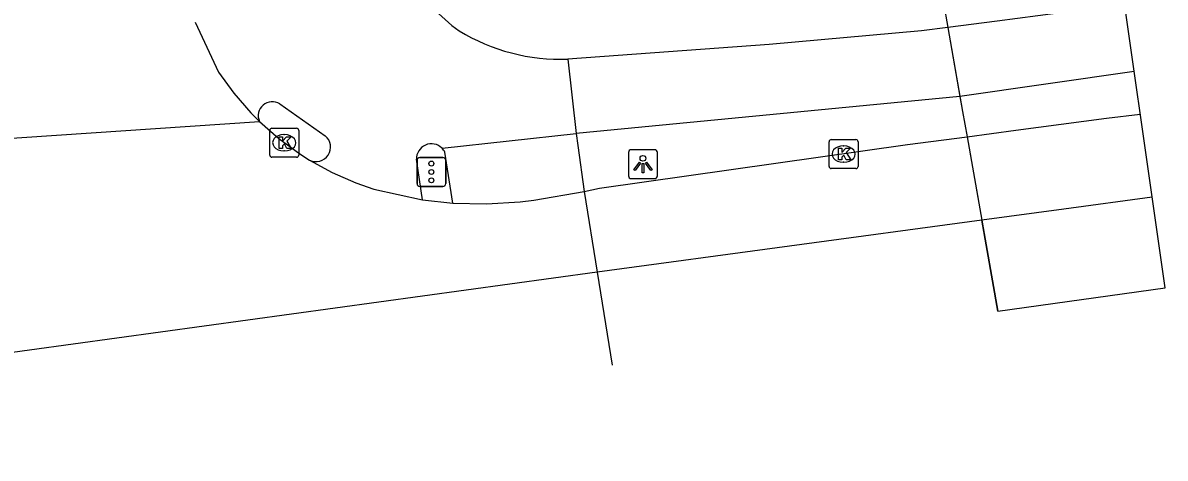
# Model space of a CAD drawing. Extents: x 157793 to 159380, y 380882 to 382313.
# Drawn here: x 159013.04 to 159052.5, y 381208.3 to 381223.35 of the extents above; entities that cross this region are included whole.
import ezdxf

# ---------------------------------------------------------------- set-up
doc = ezdxf.new("R2010")
doc.units = 0
for name, color, linetype in [('IMGEO_Dek', 7, 'Continuous'), ('IMGEO_Fietspad_gesloten', 7, 'Continuous'), ('IMGEO_Kolk', 7, 'Continuous'), ('IMGEO_Lichtpunt', 7, 'Continuous'), ('IMGEO_Rijbaan_lokaal_gesloten', 7, 'Continuous'), ('IMGEO_Rijbaan_regionaal_gesloten', 7, 'Continuous'), ('IMGEO_Verkeersregelinstallatiepaal', 7, 'Continuous'), ('IMGEO_Voetpad_open', 7, 'Continuous'), ('IMGEO_Waterloop', 7, 'Continuous')]:
    doc.layers.add(name, color=color, linetype=linetype)

msp = doc.modelspace()

# ---------------------------------------------------------------- linework, layer by layer
at = {"layer": 'IMGEO_Dek'}
msp.add_lwpolyline([(159046.716, 381213.38), (159052.501, 381214.188), (159050.643, 381227.172), (159046.157, 381226.538), (159044.446, 381226.296), (159044.541, 381225.754), (159044.993, 381223.185), (159045.502, 381220.287), (159045.656, 381219.412)], close=True, dxfattribs=at)
at = {"layer": 'IMGEO_Fietspad_gesloten'}
for points in [[(159051.1, 381223.979), (159049.511, 381223.77), (159046.695, 381223.405), (159044.993, 381223.185)], [(159044.993, 381223.185), (159044.086, 381223.068), (159038.82, 381222.603), (159031.865, 381222.092)], [(159044.993, 381223.185), (159045.412, 381220.798)], [(159031.865, 381222.092), (159032.158, 381219.519)], [(159051.432, 381221.66), (159045.412, 381220.798)], [(159021.913, 381220.549), (159023.486, 381219.44)], [(159045.412, 381220.798), (159032.158, 381219.519)], [(159027.519, 381219.014), (159032.158, 381219.519)], [(159026.841, 381217.234), (159026.634, 381218.63)]]:
    msp.add_lwpolyline(points, dxfattribs=at)
for centre, radius, start, end in [((159031.687, 381228.07), 6.145, 188.197, 234.4109), ((159031.623, 381228.839), 6.751, 238.6547, 272.0551), ((159021.656, 381220.135), 0.487, 58.1155, 203.6078), ((159023.167, 381219.053), 0.502, 243.115, 50.5243), ((159027.152, 381218.647), 0.519, 45.0135, 181.8984)]:
    msp.add_arc(centre, radius, start, end, dxfattribs=at)
at = {"layer": 'IMGEO_Kolk'}
for p, q in [((159021.567, 381218.778), (159021.567, 381219.63)), ((159021.642, 381219.704), (159022.494, 381219.704)), ((159022.055, 381219.484), (159022.08, 381219.484)), ((159022.568, 381219.63), (159022.568, 381218.778)), ((159040.892, 381218.386), (159040.892, 381219.238)), ((159040.967, 381219.312), (159041.819, 381219.312)), ((159041.38, 381219.092), (159041.405, 381219.092)), ((159041.893, 381219.238), (159041.893, 381218.386)), ((159022.494, 381218.704), (159021.642, 381218.704)), ((159022.078, 381218.924), (159022.053, 381218.924)), ((159041.819, 381218.312), (159040.967, 381218.312)), ((159041.403, 381218.532), (159041.378, 381218.532))]:
    msp.add_line(p, q, dxfattribs=at)
for points in [[(159021.567, 381218.778), (159021.567, 381219.63)], [(159021.642, 381219.704), (159022.494, 381219.704)], [(159021.888, 381219.404), (159022.011, 381219.404), (159022.011, 381219.253), (159022.141, 381219.404), (159022.305, 381219.404), (159022.159, 381219.253), (159022.312, 381219.004), (159022.16, 381219.004), (159022.075, 381219.168), (159022.011, 381219.101), (159022.011, 381219.004), (159021.888, 381219.004), (159021.888, 381219.404)], [(159022.568, 381219.63), (159022.568, 381218.778)], [(159040.892, 381218.386), (159040.892, 381219.238)], [(159040.967, 381219.312), (159041.819, 381219.312)], [(159041.213, 381219.012), (159041.336, 381219.012), (159041.336, 381218.861), (159041.466, 381219.012), (159041.63, 381219.012), (159041.484, 381218.861), (159041.637, 381218.612), (159041.485, 381218.612), (159041.4, 381218.776), (159041.336, 381218.709), (159041.336, 381218.612), (159041.213, 381218.612), (159041.213, 381219.012)], [(159041.893, 381219.238), (159041.893, 381218.386)], [(159022.494, 381218.704), (159021.642, 381218.704)], [(159041.819, 381218.312), (159040.967, 381218.312)]]:
    msp.add_lwpolyline(points, dxfattribs=at)
for centre, start, end in [((159021.644, 381219.628), 91.552, 178.448), ((159021.644, 381219.628), 91.552, 178.448), ((159022.492, 381219.628), 1.552, 88.448), ((159022.492, 381219.628), 1.552, 88.448), ((159040.969, 381219.236), 91.552, 178.448), ((159040.969, 381219.236), 91.552, 178.448), ((159041.817, 381219.236), 1.552, 88.448), ((159041.817, 381219.236), 1.552, 88.448), ((159021.644, 381218.78), 181.552, 268.448), ((159021.644, 381218.78), 181.552, 268.448), ((159022.492, 381218.78), 271.552, 358.448), ((159022.492, 381218.78), 271.552, 358.448), ((159040.969, 381218.388), 181.552, 268.448), ((159040.969, 381218.388), 181.552, 268.448), ((159041.817, 381218.388), 271.552, 358.448), ((159041.817, 381218.388), 271.552, 358.448)]:
    msp.add_arc(centre, 0.0765, start, end, dxfattribs=at)
for centre, major_axis, ratio, start_param, end_param in [((159022.054, 381219.204), (-0.387, 0.002), 0.722429, 4.712389, 7.853982), ((159022.079, 381219.204), (-0.39, 0.002), 0.717154, 1.570796, 4.712389), ((159041.379, 381218.812), (-0.387, 0.002), 0.722429, 4.712389, 7.853982), ((159041.404, 381218.812), (-0.39, 0.002), 0.717154, 1.570796, 4.712389)]:
    msp.add_ellipse(centre, major_axis=major_axis, ratio=ratio, start_param=start_param, end_param=end_param, dxfattribs=at)
at = {"layer": 'IMGEO_Lichtpunt'}
for p, q in [((159034.864, 381218.961), (159034.056, 381218.961)), ((159034.864, 381218.961), (159034.056, 381218.961)), ((159033.962, 381218.866), (159033.962, 381218.059)), ((159033.962, 381218.866), (159033.962, 381218.059)), ((159034.958, 381218.059), (159034.958, 381218.866)), ((159034.958, 381218.059), (159034.958, 381218.866)), ((159034.056, 381217.965), (159034.864, 381217.965)), ((159034.056, 381217.965), (159034.864, 381217.965))]:
    msp.add_line(p, q, dxfattribs=at)
for points in [[(159034.336, 381218.53), (159034.375, 381218.502), (159034.187, 381218.24), (159034.149, 381218.267), (159034.336, 381218.53)], [(159034.438, 381218.482), (159034.485, 381218.482), (159034.485, 381218.16), (159034.438, 381218.16), (159034.438, 381218.482)], [(159034.548, 381218.502), (159034.586, 381218.529), (159034.773, 381218.267), (159034.734, 381218.239), (159034.548, 381218.502)]]:
    msp.add_lwpolyline(points, dxfattribs=at)
msp.add_circle((159034.461, 381218.664), 0.0994, dxfattribs=at)
for centre, start, end in [((159034.056, 381218.866), 90, 180), ((159034.056, 381218.866), 90, 180), ((159034.864, 381218.866), 0, 90), ((159034.864, 381218.866), 0, 90), ((159034.056, 381218.059), 180, 270), ((159034.056, 381218.059), 180, 270), ((159034.864, 381218.059), 270, 0), ((159034.864, 381218.059), 270, 360)]:
    msp.add_arc(centre, 0.0946, start, end, dxfattribs=at)
at = {"layer": 'IMGEO_Rijbaan_lokaal_gesloten'}
msp.add_lwpolyline([(159018.995, 381223.375), (159019.793, 381221.646), (159020.323, 381220.916), (159020.916, 381220.235), (159021.209, 381219.94)], dxfattribs=at)
at = {"layer": 'IMGEO_Rijbaan_regionaal_gesloten'}
for points in [[(159045.656, 381219.412), (159047.341, 381219.635), (159050.479, 381220.05), (159051.642, 381220.192)], [(159011.797, 381219.3), (159021.209, 381219.94)], [(159021.209, 381219.94), (159021.88, 381219.349), (159022.602, 381218.821), (159022.94, 381218.605)], [(159032.43, 381217.516), (159032.692, 381217.572), (159032.954, 381217.631), (159043.598, 381219.14), (159045.656, 381219.412)], [(159045.656, 381219.412), (159046.164, 381216.522)], [(159022.94, 381218.605), (159023.721, 381218.175), (159024.538, 381217.817), (159025.157, 381217.601), (159026.841, 381217.234)], [(159027.889, 381217.118), (159029.056, 381217.087), (159030.221, 381217.16), (159030.692, 381217.219), (159032.43, 381217.516)], [(159032.43, 381217.516), (159032.878, 381214.725)], [(159026.841, 381217.234), (159027.889, 381217.118)], [(159052.053, 381217.318), (159048.998, 381216.905), (159046.164, 381216.522)], [(159046.164, 381216.522), (159032.878, 381214.725)], [(159046.716, 381213.38), (159046.164, 381216.522)], [(159032.878, 381214.725), (158986.096, 381208.299)], [(159032.878, 381214.725), (159033.393, 381211.518)]]:
    msp.add_lwpolyline(points, dxfattribs=at)
at = {"layer": 'IMGEO_Verkeersregelinstallatiepaal'}
for p, q in [((159026.656, 381217.792), (159026.656, 381218.592)), ((159026.656, 381218.592), (159026.656, 381217.792)), ((159026.756, 381218.692), (159027.546, 381218.692)), ((159027.546, 381218.692), (159026.756, 381218.692)), ((159027.646, 381218.592), (159027.646, 381217.792)), ((159027.646, 381217.792), (159027.646, 381218.592)), ((159027.546, 381217.692), (159026.756, 381217.692)), ((159026.756, 381217.692), (159027.546, 381217.692))]:
    msp.add_line(p, q, dxfattribs=at)
for centre in [(159027.151, 381218.482), (159027.151, 381218.192), (159027.151, 381217.902)]:
    msp.add_circle(centre, 0.085, dxfattribs=at)
for centre, start, end in [((159026.756, 381218.592), 90, 180), ((159026.756, 381218.592), 90, 180), ((159027.546, 381218.592), 0, 90), ((159027.546, 381218.592), 360, 90), ((159026.756, 381217.792), 180, 270), ((159026.756, 381217.792), 180, 270), ((159027.546, 381217.792), 270, 0), ((159027.546, 381217.792), 270, 0)]:
    msp.add_arc(centre, 0.1, start, end, dxfattribs=at)
at = {"layer": 'IMGEO_Voetpad_open'}
for points in [[(159044.541, 381225.754), (159044.993, 381223.185)], [(159032.158, 381219.519), (159032.206, 381219.102), (159032.43, 381217.516)], [(159027.889, 381217.118), (159027.62, 381218.872)]]:
    msp.add_lwpolyline(points, dxfattribs=at)
msp.add_arc((159027.166, 381218.656), 0.502, 25.4324, 45.4136, dxfattribs=at)
at = {"layer": 'IMGEO_Waterloop'}
msp.add_lwpolyline([(159045.412, 381220.798), (159045.502, 381220.287), (159045.656, 381219.412)], dxfattribs=at)

doc.saveas('drawing.dxf')
